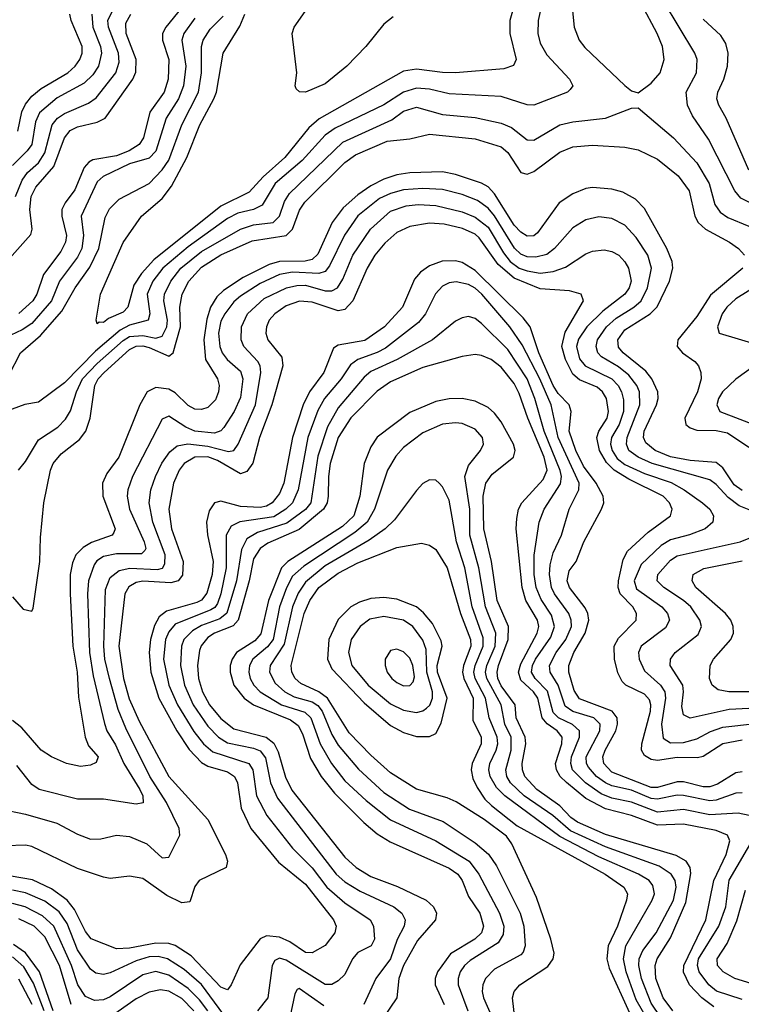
# Model space of a CAD drawing. Header units: inches. Extents: x 990535 to 1117859, y 769386 to 892122.
# Tile 308 of 656: x 1070673 to 1072887, y 771970 to 774993. Entities that reach past the tile are written whole.
import ezdxf

# ---------------------------------------------------------------- set-up
doc = ezdxf.new("R2010")
doc.units = ezdxf.units.IN
doc.header["$MEASUREMENT"] = 0
doc.layers.add('B0777', color=7, linetype='Continuous')

msp = doc.modelspace()

# ---------------------------------------------------------------- linework, layer by layer
at = {"layer": 'B0777', "color": 5}
for points, elevation in [([(1072450, 775213.8), (1072430, 775197.6), (1072410, 775165.4), (1072374.1, 775065.9), (1072368, 775030), (1072373.7, 774970), (1072388.9, 774930), (1072406.9, 774906.9), (1072530, 774791.1), (1072550, 774774.6), (1072570, 774767.7), (1072610, 774797.6), (1072637.6, 774830), (1072649.9, 774870), (1072644.8, 774910), (1072628.6, 774950), (1072580.3, 775040.3), (1072522.2, 775122.2), (1072495.9, 775190), (1072470, 775213.3)], 3160), ([(1071790, 773219.1), (1071750, 773216), (1071715.2, 773204.8), (1071689.2, 773190.8), (1071650, 773151.9), (1071621.3, 773090), (1071617, 773030), (1071630, 773000.1), (1071730, 772895.5), (1071810, 772826.1), (1071850, 772804.8), (1071890, 772792.1), (1071930, 772792.1), (1071950, 772801.9), (1071966.3, 772833.7), (1071984.3, 772910), (1071955.1, 772990), (1071953.9, 773010), (1071968.5, 773070), (1071965.8, 773085.8), (1071939, 773139), (1071912, 773172), (1071890.4, 773190.4), (1071830, 773214.4)], 3520), ([(1071790, 773161.1), (1071747.5, 773152.5), (1071717.5, 773130), (1071689.7, 773090), (1071681.1, 773050), (1071692, 773010), (1071741.8, 772950), (1071810, 772892.8), (1071850, 772873.2), (1071890, 772866.6), (1071910, 772871.3), (1071920.7, 772879.3), (1071930.9, 772889.1), (1071939.8, 772910), (1071939.6, 772930), (1071922.2, 772990), (1071919.4, 773059.4), (1071910, 773087.9), (1071878.7, 773130), (1071850, 773150)], 3540), ([(1071830, 773060.2), (1071810, 773056.4), (1071794.3, 773030), (1071793.6, 773010), (1071800.1, 772990), (1071814.8, 772970), (1071830, 772958.3), (1071850, 772948.4), (1071870, 772948.6), (1071879.7, 772960.3), (1071883.9, 772976.1), (1071879, 773010), (1071870, 773033.2), (1071850, 773052.5)], 3560)]:
    msp.add_lwpolyline(points, close=True, dxfattribs=dict(at, elevation=elevation))
for points, elevation in [([(1072227.8, 775170), (1072176.6, 774990), (1072176.6, 774950), (1072196.1, 774870), (1072188.2, 774851.8), (1072158.3, 774841.7), (1072010.1, 774829.9), (1071970, 774830.3), (1071890, 774840.7), (1071850, 774835.1), (1071591.2, 774688.8), (1071559.4, 774660.6), (1071486.6, 774570), (1071419.4, 774510), (1071376.6, 774463.4), (1071290, 774419.8), (1071084.1, 774255.9), (1071046.6, 774213.4), (1071022.4, 774177.6), (1071004.7, 774110), (1070990, 774094.9), (1070944.7, 774075.3), (1070930, 774063.1), (1070916.3, 774063.7), (1070910, 774059), (1070907.6, 774070), (1070920.9, 774150), (1070990, 774308.9), (1071046.6, 774390), (1071110, 774444), (1071138.6, 774481.4), (1071185, 774570), (1071225.1, 774670), (1071268.3, 774750), (1071276, 774770), (1071296.7, 774890), (1071347.6, 774972.4), (1071363, 775010)], 3120), ([(1072990, 774391.8), (1072885.2, 774445.2), (1072867.4, 774467.4), (1072785.9, 774625.9), (1072737.5, 774697.5), (1072722.1, 774730), (1072717.9, 774770), (1072749.9, 774830), (1072751.5, 774870), (1072743.8, 774890), (1072600.3, 775130)], 3140), ([(1071818.7, 775001.3), (1071790, 774979.2), (1071735.2, 774910), (1071676.4, 774850), (1071610, 774796.1), (1071550, 774769.9), (1071531.3, 774771.3), (1071520.8, 774780.8), (1071517.6, 774790), (1071522.6, 774830), (1071508.8, 774950), (1071515.1, 774970), (1071584.3, 775070)], 3080), ([(1072277.1, 775050), (1072263.8, 774990), (1072262.1, 774950), (1072270, 774920.8), (1072290, 774884.4), (1072360.2, 774810), (1072370.2, 774790), (1072361.8, 774778.2), (1072353.4, 774770), (1072249.9, 774729.9), (1072230, 774731.1), (1072150, 774756.7), (1071990, 774764.6), (1071930, 774779.4), (1071890, 774782.4), (1071850, 774770.3), (1071790, 774731.5), (1071640.4, 774659.6), (1071610, 774638), (1071539.6, 774560.4), (1071456.8, 774490), (1071416.2, 774423.8), (1071389.8, 774410.2), (1071341.6, 774398.4), (1071310, 774381.9), (1071190, 774295.4), (1071112, 774230), (1071081.3, 774190), (1071064.2, 774150), (1071072.4, 774090), (1071067.1, 774070), (1071010, 774054.8), (1070980.4, 774039.6), (1070905.1, 773974.9), (1070810, 773878.5), (1070730, 773818.3), (1070688.7, 773811.3), (1070630, 773789.8)], 3140), ([(1071196.5, 775063.5), (1071121.2, 774970), (1071110.6, 774950), (1071110.5, 774930), (1071129.7, 774870), (1071127.9, 774810), (1071115.5, 774770), (1071071.4, 774708.6), (1071052.3, 774630), (1071038.9, 774610), (1071008.9, 774590), (1070970, 774574.8), (1070897.4, 774562.6), (1070884.5, 774555.5), (1070870, 774538.9), (1070841.9, 774470), (1070811.7, 774430), (1070802.2, 774410), (1070802.2, 774390), (1070815.7, 774330), (1070813, 774310), (1070798.5, 774281.5), (1070745.9, 774210), (1070724.9, 774150), (1070712.4, 774130), (1070670, 774090.6)], 3180), ([(1070640.8, 774259.2), (1070706.7, 774333.3), (1070711.1, 774350), (1070703.5, 774410), (1070707.9, 774450), (1070721.8, 774478.2), (1070777.6, 774542.4), (1070810, 774630.1), (1070827.9, 774652.1), (1070850, 774663.9), (1070910, 774677.7), (1070934.9, 774690), (1071019.3, 774810), (1071028.7, 774831.3), (1071029.5, 774870), (1070999.4, 774950), (1070997.8, 774982.1), (1071013.4, 775010)], 3220), ([(1070893.7, 775010), (1070897.5, 774970), (1070920.5, 774910), (1070923.8, 774890), (1070914.7, 774850), (1070896.5, 774823.5), (1070870, 774797.9), (1070787.1, 774752.9), (1070733.2, 774706.8), (1070721.1, 774678.9), (1070709.9, 774610), (1070695.8, 774590), (1070650, 774545.2)], 3260), ([(1070659.7, 774450), (1070679.7, 774500.3), (1070696.7, 774523.3), (1070730, 774553.1), (1070750, 774583.8), (1070772.5, 774670), (1070788.8, 774690), (1070810, 774705.1), (1070883.4, 774736.6), (1070907.7, 774752.3), (1070967.7, 774830), (1070977.8, 774862.2), (1070975.8, 774890), (1070945.2, 774970), (1070943.4, 774990), (1070958.5, 775021.5)], 3240), ([(1070666.8, 774650), (1070678.7, 774710), (1070690, 774733.3), (1070710, 774758.3), (1070738.4, 774781.6), (1070820.4, 774830), (1070842.8, 774850), (1070856.8, 774870), (1070864, 774890), (1070864.3, 774910), (1070830.3, 774990), (1070826, 775010)], 3280), ([(1071210, 774997.3), (1071176.7, 774950), (1071170.6, 774930), (1071182.7, 774850), (1071175.2, 774790), (1071159.9, 774750), (1071121.9, 774690), (1071090.5, 774589.5), (1071070, 774567.4), (1071009.9, 774550), (1070928.7, 774511.3), (1070910, 774495.2), (1070861, 774390), (1070868.6, 774330), (1070863.4, 774290), (1070850, 774264), (1070794.9, 774190), (1070770.5, 774130), (1070710, 774060.4), (1070679.8, 774040.2), (1070610, 774007.9)], 3160), ([(1070639.4, 773900.6), (1070675.1, 773970), (1070736.7, 774023.3), (1070801.9, 774098.1), (1070843, 774170), (1070887.4, 774232.6), (1070915, 774290), (1070934.5, 774385.5), (1070948, 774412), (1070977.9, 774442.1), (1071070, 774490.1), (1071110, 774531.7), (1071130, 774561.3), (1071170.5, 774670), (1071220.9, 774770), (1071230.9, 774830), (1071230.9, 774910), (1071235.2, 774930), (1071256.7, 774963.3), (1071296.7, 775003.3)], 3140), ([(1072910, 774531.2), (1072840.4, 774690), (1072817.8, 774730), (1072812.3, 774750), (1072815.4, 774770), (1072833, 774810), (1072844.1, 774850), (1072846.3, 774890), (1072839.7, 774919.7), (1072824.4, 774944.4), (1072770, 774993.9)], 3120), ([(1070668.6, 773610), (1070690, 773636.4), (1070730, 773702.7), (1070790, 773742.2), (1070813.6, 773766.4), (1070828.4, 773791.6), (1070846.8, 773850), (1070864.9, 773890), (1070910, 773937.7), (1070990, 774008.1), (1071010, 774019.9), (1071050, 774023.7), (1071090, 774015.4), (1071110, 774020.9), (1071124, 774050), (1071126.1, 774070), (1071115.3, 774130), (1071117.3, 774150), (1071136.6, 774190), (1071167.3, 774230), (1071230, 774280.7), (1071350, 774350), (1071390, 774363.2), (1071450, 774370.6), (1071470.1, 774390), (1071485.3, 774434.6), (1071500.7, 774459.3), (1071663.8, 774616.2), (1071814.7, 774685.3), (1071850, 774711.7), (1071890, 774724), (1071970, 774701.7), (1072070, 774692.5), (1072150, 774675.5), (1072181.4, 774661.4), (1072230, 774623.4), (1072250, 774622.9), (1072330, 774669.5), (1072370, 774679.1), (1072470.4, 774690), (1072550, 774721.1), (1072570, 774722.4), (1072679.2, 774630), (1072750, 774553.3), (1072788.5, 774490), (1072805.7, 774425.7), (1072821.7, 774401.7), (1072845.6, 774385.6), (1072910, 774358.8)], 3160), ([(1070650, 773220.9), (1070683.4, 773183.4), (1070710, 773177.4), (1070714, 773185.9), (1070734.7, 773330), (1070736.4, 773403.6), (1070746.6, 773510), (1070766.7, 773610), (1070775.4, 773630), (1070800.2, 773659.8), (1070855.8, 773704.2), (1070875.4, 773730), (1070889.2, 773770), (1070903.1, 773870), (1070913.1, 773890), (1070931.5, 773910), (1071010, 773980.8), (1071030, 773991), (1071050, 773992), (1071070, 773986.9), (1071130, 773959.4), (1071143.3, 773970), (1071165.6, 774050), (1071164.4, 774110), (1071171.4, 774150), (1071191.4, 774190), (1071230, 774233.1), (1071290, 774270.4), (1071386, 774314), (1071490, 774330.6), (1071510, 774350), (1071531.6, 774408.4), (1071547.3, 774432.7), (1071670, 774554), (1071702.6, 774577.5), (1071800.4, 774619.6), (1071870, 774626.5), (1071930, 774641.5), (1072070, 774626.7), (1072150, 774602.3), (1072170, 774584.5), (1072210, 774523.8), (1072230, 774518.2), (1072250, 774526.7), (1072330, 774586.2), (1072370, 774601.9), (1072430, 774607.9), (1072530, 774601.7), (1072570, 774593), (1072630, 774564.8), (1072693.3, 774513.3), (1072727, 774467), (1072744.1, 774390), (1072754.3, 774370), (1072777.1, 774350), (1072850.6, 774310), (1072878, 774290), (1072897, 774270)], 3180), ([(1072890, 773547.7), (1072865.1, 773565.1), (1072830, 773616.8), (1072810, 773633.1), (1072730, 773639.7), (1072670, 773650.6), (1072622.7, 773670), (1072594.2, 773694.2), (1072586.7, 773710), (1072588.6, 773730), (1072627, 773810), (1072631.9, 773830), (1072630.7, 773850), (1072611.9, 773890), (1072593.9, 773913.9), (1072524.2, 773970), (1072510, 773987.4), (1072507.6, 774010), (1072530, 774040.7), (1072607.1, 774090), (1072629.2, 774110.8), (1072667, 774190), (1072676.5, 774230), (1072674.7, 774250), (1072658.9, 774290), (1072590, 774413.2), (1072562, 774442), (1072523.7, 774463.7), (1072490, 774472.4), (1072430, 774477.4), (1072410, 774474.1), (1072370, 774457.6), (1072327.9, 774430), (1072261.6, 774338.4), (1072250, 774329), (1072230, 774328.4), (1072210, 774340.1), (1072190, 774362.2), (1072130, 774458.5), (1072110, 774479.1), (1072090, 774490.9), (1072010, 774517.9), (1071970, 774525.2), (1071870, 774522.3), (1071830, 774516.7), (1071790, 774503.3), (1071750, 774482.8), (1071710, 774454.8), (1071665, 774415), (1071631.9, 774370), (1071587, 774273), (1071570, 774256.7), (1071548.5, 774251.5), (1071470, 774250.1), (1071438.3, 774241.7), (1071358.7, 774201.3), (1071298.2, 774161.8), (1071278, 774142), (1071258.4, 774110), (1071247, 774073), (1071237.7, 774010), (1071242.7, 773950), (1071279.7, 773890), (1071284.6, 773870), (1071283.1, 773850), (1071273.7, 773826.3), (1071250, 773802.3), (1071230, 773795.8), (1071210, 773797.2), (1071190, 773808.2), (1071150, 773846.8), (1071130, 773858.4), (1071090, 773863.9), (1071064.2, 773850), (1071040.9, 773810), (1070977.1, 773650), (1070940.4, 773599.6), (1070927.1, 773570), (1070927.3, 773530), (1070965.8, 773430), (1070961.8, 773418.2), (1070955.9, 773410), (1070892.4, 773387.6), (1070867.2, 773372.8), (1070845.3, 773350), (1070834.5, 773325.5), (1070827.9, 773290), (1070827.7, 773230), (1070835.2, 773070), (1070848.7, 772990), (1070853.1, 772913.1), (1070873.5, 772790), (1070884.2, 772764.2), (1070913, 772730), (1070907.6, 772712.4), (1070890, 772704.2), (1070859.4, 772700.6), (1070816, 772710), (1070769.8, 772730), (1070738, 772750), (1070679.4, 772819.4), (1070650, 772841.1)], 3220), ([(1072956.9, 773470), (1072880.5, 773500.5), (1072846.4, 773526.4), (1072810, 773566.2), (1072790, 773579.8), (1072613.2, 773630), (1072570.4, 773650), (1072542.2, 773670), (1072534.3, 773690), (1072536.9, 773710), (1072575.9, 773810), (1072574.6, 773850), (1072566.2, 773870), (1072541.9, 773901.9), (1072510, 773927), (1072457.8, 773957.8), (1072446.6, 773970), (1072441.4, 773990), (1072445.7, 774010), (1072473.2, 774050), (1072503.4, 774076.6), (1072557.5, 774110), (1072580.1, 774130), (1072599.4, 774170), (1072610.9, 774230), (1072600.1, 774270), (1072564.1, 774324.1), (1072530, 774361.8), (1072490, 774382.3), (1072450, 774387), (1072410, 774378.8), (1072370, 774353.5), (1072313.8, 774290), (1072290, 774271.7), (1072256.7, 774263.3), (1072230, 774264.7), (1072210, 774272.8), (1072190.9, 774290.9), (1072130, 774390.6), (1072110, 774414.6), (1072077.4, 774437.4), (1072030, 774455.7), (1071970, 774471), (1071910, 774474.7), (1071849.9, 774469.9), (1071810, 774459.5), (1071776.4, 774443.7), (1071709.7, 774390.3), (1071669, 774331), (1071623, 774237), (1071610, 774220.1), (1071590, 774213.4), (1071510, 774217.7), (1071470, 774210.4), (1071410, 774182.8), (1071350, 774143.9), (1071330, 774126.1), (1071302.4, 774090), (1071290, 774067.4), (1071282.5, 774030), (1071286.8, 773990), (1071293.6, 773970), (1071309.3, 773950), (1071350, 773913.7), (1071357.4, 773890), (1071350, 773832.8), (1071330.9, 773790), (1071299.3, 773740.7), (1071289.5, 773730.5), (1071270, 773723), (1071209.9, 773730), (1071182.2, 773742.2), (1071130, 773775.2), (1071110, 773766), (1071018.6, 773590), (1071004.2, 773550), (1071002.6, 773530), (1071009.7, 773490), (1071054.2, 773390), (1071059.4, 773370), (1071056.9, 773363.2), (1071046.7, 773353.3), (1070970, 773353), (1070930, 773344.8), (1070908.8, 773331.2), (1070900.6, 773319.4), (1070883.5, 773270), (1070880.2, 773230), (1070886.4, 773050), (1070898.3, 772978.3), (1070932.4, 772832.4), (1070939.9, 772810), (1070967, 772767), (1070991.7, 772710), (1071041.2, 772630), (1071050.8, 772610), (1071051, 772589), (1071030, 772584.5), (1070930, 772599.7), (1070850, 772600.5), (1070732, 772630), (1070710, 772644.8), (1070663.7, 772703.7)], 3240), ([(1070610.6, 772570.6), (1070690, 772553.8), (1070786.3, 772526.3), (1070850, 772492.2), (1070890, 772477.8), (1070922, 772478), (1070970.1, 772489.9), (1071010, 772486), (1071062.9, 772462.9), (1071110, 772419.9), (1071130, 772421.8), (1071164.3, 772490), (1071161.9, 772510), (1071122.9, 772590), (1071072, 772670), (1070998, 772818), (1070975, 772875), (1070947.7, 772970), (1070934.3, 773030), (1070930.5, 773070), (1070936.2, 773243.8), (1070950, 773280.4), (1070978.2, 773301.8), (1071010.9, 773309.1), (1071095.2, 773304.8), (1071110.8, 773309.2), (1071117.9, 773322.1), (1071118.9, 773350), (1071081.1, 773450), (1071070.1, 773510), (1071075.2, 773550), (1071089.4, 773590), (1071109, 773631), (1071133.3, 773666.7), (1071155.4, 773684.6), (1071188.9, 773691.1), (1071250, 773683.5), (1071312.9, 773667.1), (1071330, 773670), (1071342.8, 773690), (1071395.8, 773810), (1071412.8, 773910), (1071410.4, 773930), (1071403.3, 773943.3), (1071360.3, 773990), (1071352, 774010), (1071352.7, 774050), (1071371.7, 774090), (1071422.9, 774137.1), (1071491, 774170), (1071523, 774177), (1071550, 774177.3), (1071610, 774160.8), (1071630, 774159.9), (1071647.4, 774170), (1071664.3, 774195.7), (1071695.2, 774270), (1071748.9, 774350), (1071810, 774404.7), (1071858.6, 774421.4), (1071895, 774425), (1071950, 774421.8), (1072030, 774402.5), (1072070, 774386.6), (1072110, 774355.7), (1072156.7, 774276.7), (1072177.5, 774250), (1072205, 774230), (1072230, 774221.4), (1072270, 774215), (1072310, 774219.5), (1072347.1, 774232.9), (1072410, 774274.2), (1072430, 774282.3), (1072466.1, 774286.1), (1072490, 774281.4), (1072511.2, 774270), (1072530, 774249.8), (1072540.8, 774230), (1072548.5, 774190), (1072543.3, 774170), (1072529.9, 774150), (1072462.4, 774097.6), (1072412.8, 774050), (1072387.7, 774012.3), (1072381.4, 773990), (1072390, 773951.8), (1072407.3, 773930), (1072489.5, 773890), (1072508.7, 773870), (1072519.7, 773850), (1072525.8, 773825.8), (1072525.1, 773790), (1072511.9, 773750), (1072488.5, 773710), (1072485.8, 773690), (1072491.1, 773670), (1072506.2, 773646.2), (1072530, 773627.2), (1072590, 773599.7), (1072671.8, 773571.8), (1072711.5, 773550), (1072768, 773510), (1072789.9, 773490), (1072802, 773470), (1072799.8, 773450), (1072776.5, 773430), (1072728.4, 773411.6), (1072670, 773396.3), (1072641.2, 773378.8), (1072579.8, 773320.2), (1072558.5, 773270), (1072565.7, 773245.7), (1072643.5, 773190), (1072660.6, 773170), (1072666.2, 773150), (1072654, 773126), (1072579.4, 773070), (1072571.6, 773050), (1072573, 773030), (1072590, 772994.1), (1072638.8, 772950), (1072652.5, 772930), (1072654.8, 772910), (1072642.5, 772830), (1072647.4, 772787.4), (1072670, 772773), (1072710, 772774.2), (1072750, 772785.3), (1072792.2, 772807.8), (1072830, 772821.6), (1072930, 772832.3)], 3260), ([(1072890, 772781.1), (1072830, 772770), (1072770, 772730.9), (1072752.7, 772727.3), (1072690, 772727.9), (1072630, 772718.7), (1072610, 772721.8), (1072590, 772733.9), (1072580.3, 772750), (1072581.8, 772770), (1072607.8, 772870), (1072609.7, 772890), (1072605.4, 772905.4), (1072590, 772922.4), (1072532.8, 772950), (1072521.5, 772961.5), (1072507.6, 772987.6), (1072497.6, 773030), (1072497.1, 773070), (1072510, 773093.8), (1072563.9, 773150), (1072565.6, 773170), (1072554.2, 773190), (1072515.3, 773230), (1072508.7, 773250), (1072509.6, 773270), (1072524.3, 773335.7), (1072538.2, 773361.8), (1072600.7, 773419.3), (1072669.9, 773470), (1072675, 773490), (1072667, 773510), (1072647.3, 773530), (1072542.2, 773582.2), (1072496.9, 773610), (1072473.7, 773633.7), (1072451.7, 773670), (1072443.6, 773710), (1072450, 773730), (1072474.8, 773770), (1072479.2, 773790), (1072473, 773830), (1072461.4, 773850), (1072445, 773865), (1072390, 773887.6), (1072370, 773904.6), (1072347.3, 773950), (1072335.9, 773990), (1072346, 774034), (1072402.6, 774130), (1072395.8, 774150), (1072360, 774160), (1072270, 774166.7), (1072190, 774198.8), (1072141.2, 774241.2), (1072083, 774323), (1072070, 774333.8), (1072031.5, 774351.5), (1071975.1, 774364.9), (1071930, 774368.3), (1071870, 774358.3), (1071830, 774339.3), (1071792.9, 774307.1), (1071762.6, 774270), (1071739.3, 774230), (1071694.8, 774130), (1071670, 774103.3), (1071650, 774098.7), (1071570, 774125.9), (1071531.4, 774128.6), (1071490, 774114.1), (1071455, 774090), (1071438.6, 774070), (1071430.1, 774050), (1071428, 774030), (1071434.2, 774010), (1071477.1, 773957.1), (1071480.4, 773930), (1071446.7, 773810), (1071408.7, 773710), (1071388.3, 773631.7), (1071370, 773605.4), (1071350, 773599.1), (1071279.7, 773639.7), (1071250, 773651.3), (1071209.7, 773650.3), (1071176.9, 773630), (1071161.7, 773610), (1071144.5, 773570), (1071130.6, 773490), (1071138.1, 773430), (1071174, 773330), (1071172.5, 773287.5), (1071158.8, 773270), (1071136.2, 773263.8), (1071050.9, 773269.1), (1071030, 773265.5), (1071007.8, 773252.2), (1070995, 773230), (1070977, 773070), (1070991.5, 772970), (1071008.2, 772908.2), (1071039.4, 772839.4), (1071130, 772670.1), (1071250, 772537.9), (1071303.6, 772430), (1071310.1, 772409.9), (1071306, 772390), (1071223.1, 772350), (1071210, 772331.6), (1071195.1, 772284.9), (1071170, 772282.4), (1071124.1, 772304.1), (1071050, 772356.1), (1071010, 772363.4), (1070950, 772356.7), (1070930, 772360.5), (1070850, 772387), (1070710, 772455), (1070690, 772458.8), (1070630, 772457.2)], 3280), ([(1072890, 772684.3), (1072870, 772681.2), (1072813.4, 772646.6), (1072790, 772638.4), (1072770, 772638.2), (1072710, 772653.1), (1072690, 772653.5), (1072630, 772635.9), (1072610, 772636.4), (1072490, 772682.6), (1072465.1, 772710), (1072462.3, 772730), (1072468.9, 772750), (1072502.3, 772810), (1072507.3, 772830), (1072505.7, 772850), (1072490.3, 772870.3), (1072390, 772908.3), (1072373.7, 772933.7), (1072357.8, 772990), (1072357.2, 773010), (1072373.3, 773050), (1072407.6, 773110), (1072419.4, 773150), (1072416.4, 773170), (1072407.4, 773187.4), (1072359.3, 773250), (1072352.7, 773270), (1072359.1, 773300.9), (1072379.7, 773330), (1072403.5, 773390), (1072457.6, 773490), (1072465, 773510), (1072462.9, 773530), (1072441.7, 773570), (1072402.4, 773622.4), (1072378.8, 773670), (1072359, 773730), (1072364.7, 773790), (1072359, 773810), (1072324.9, 773844.9), (1072310, 773869.9), (1072265.9, 773970), (1072238.5, 774050), (1072217.3, 774077.3), (1072070, 774222.3), (1072030, 774247.7), (1072010, 774252.5), (1071968.7, 774251.3), (1071930, 774237.3), (1071902.7, 774217.3), (1071883.8, 774196.2), (1071847.6, 774110), (1071791.8, 774050), (1071731.6, 774008.4), (1071650, 773994.1), (1071635.4, 773984.6), (1071605.8, 773910), (1071561.7, 773850), (1071542.5, 773810), (1071509.3, 773710.7), (1071483.5, 773570), (1071470, 773538.5), (1071447.1, 773510), (1071430, 773499.1), (1071410, 773494.9), (1071350, 773498.5), (1071290, 773514.5), (1071270, 773509.9), (1071254.4, 773485.6), (1071245.5, 773450), (1071248.4, 773411.6), (1071266, 773330), (1071262.7, 773290), (1071247.2, 773232.9), (1071230, 773210.8), (1071216, 773204), (1071122.6, 773177.4), (1071100.7, 773159.3), (1071086.5, 773133.5), (1071074.2, 773090), (1071069.6, 773050.4), (1071074.5, 772990), (1071099.9, 772910), (1071154.7, 772810), (1071192.4, 772752.4), (1071230, 772712.2), (1071250, 772701), (1071310, 772683.7), (1071332, 772670), (1071340.6, 772650), (1071352.4, 772572.4), (1071381.4, 772510), (1071466.4, 772406.4), (1071550, 772339.2), (1071635.1, 772230), (1071644.2, 772210), (1071640.1, 772190), (1071610, 772150.7), (1071570, 772128.7), (1071550, 772129.9), (1071501.7, 772161.7), (1071470, 772176.4), (1071430, 772180.3), (1071410, 772171.1), (1071348.9, 772091.1), (1071321.9, 772030), (1071310, 772015), (1071290, 772023.2), (1071199.2, 772119.2), (1071150, 772151.1), (1071130, 772157), (1071090, 772158.2), (1071010, 772142.7), (1070970, 772140.6), (1070891.4, 772171.4), (1070874.4, 772194.4), (1070841.1, 772261.1), (1070818.1, 772290), (1070770, 772325.3), (1070712, 772352), (1070610, 772370)], 3320), ([(1072891.2, 774230), (1072792.8, 774147.2), (1072750, 774081.7), (1072692.1, 774010), (1072690.5, 773990), (1072706, 773970), (1072743.9, 773943.9), (1072755.8, 773930), (1072762.9, 773910), (1072763.4, 773890), (1072752.5, 773850), (1072713.7, 773770), (1072716.9, 773750), (1072730, 773739.5), (1072750, 773732.5), (1072810, 773731.4), (1072844.6, 773724.6), (1072910, 773680.3)], 3180), ([(1073021.3, 774230), (1072870, 774135.8), (1072842.4, 774110), (1072828.4, 774090), (1072813.9, 774050), (1072818.9, 774030), (1072936, 773996)], 3160), ([(1072890, 772619.3), (1072870, 772618.1), (1072810, 772597.2), (1072790, 772594.7), (1072710, 772611.8), (1072690, 772612.2), (1072630, 772599.8), (1072610, 772602.5), (1072550, 772628.2), (1072490, 772641.3), (1072470, 772650), (1072442.8, 772670), (1072418.4, 772698.4), (1072412.1, 772710), (1072410.9, 772730), (1072452.9, 772810), (1072453.9, 772830), (1072434.1, 772850), (1072370, 772868.8), (1072345.9, 772885.9), (1072325.2, 772950), (1072300.4, 772990), (1072298.2, 773010), (1072319, 773050), (1072348.9, 773090), (1072365.5, 773130), (1072364.9, 773150), (1072357.2, 773170), (1072313.7, 773230), (1072304.5, 773250), (1072298.2, 773290), (1072300.4, 773319.6), (1072310, 773356.5), (1072335, 773410), (1072358.4, 773490), (1072388.6, 773550), (1072389.4, 773570), (1072325.3, 773710), (1072303.8, 773810), (1072268.5, 773890), (1072214.2, 773994.2), (1072176.6, 774050), (1072090.8, 774150), (1072070, 774168.2), (1072050, 774179.9), (1072011.8, 774188.2), (1071990, 774184.9), (1071970, 774174.4), (1071949, 774151), (1071918, 774090), (1071896.5, 774063.5), (1071795.1, 773984.9), (1071769.3, 773970.7), (1071710, 773950), (1071687.2, 773932.8), (1071658.9, 773890), (1071607.9, 773830), (1071587, 773793), (1071557, 773710), (1071527.2, 773550), (1071509.9, 773510.1), (1071489.7, 773490), (1071452.9, 773467.1), (1071348.4, 773451.6), (1071321.9, 773438.1), (1071306.6, 773410), (1071305.9, 773310), (1071289.9, 773230.1), (1071279.6, 773200.4), (1071271.6, 773188.4), (1071258.9, 773181.1), (1071150, 773136.8), (1071130, 773114.1), (1071120.4, 773090), (1071114.1, 773030), (1071130.3, 772950), (1071156.6, 772890), (1071207.4, 772807.4), (1071236.9, 772770), (1071265.7, 772745.7), (1071375.3, 772710), (1071388.3, 772690), (1071399.2, 772610), (1071430.8, 772550), (1071509.7, 772450), (1071570, 772389.7), (1071615.1, 772330), (1071670, 772282), (1071747.6, 772230), (1071758.2, 772210), (1071761.8, 772170), (1071751.5, 772150), (1071710, 772129.9), (1071693.4, 772110), (1071670, 772062), (1071650, 772042.3), (1071630, 772031.7), (1071610, 772031.3), (1071490, 772106.4), (1071470, 772112.4), (1071455.6, 772104.4), (1071447.1, 772090), (1071434.2, 771990), (1071402.1, 771950)], 3340), ([(1072910.6, 772550), (1072877.6, 772557.6), (1072790, 772552.1), (1072710, 772568.4), (1072630, 772559.7), (1072550, 772590.5), (1072490, 772603.6), (1072456.8, 772616.8), (1072408.5, 772650), (1072369.4, 772690), (1072363.8, 772710), (1072365.9, 772730), (1072390.5, 772790), (1072390.3, 772810), (1072369, 772829), (1072325.9, 772850), (1072310, 772865.9), (1072291.9, 772931.9), (1072253.9, 772970), (1072243.2, 772990), (1072246.1, 773010), (1072255.8, 773030), (1072302.5, 773097.5), (1072314, 773130), (1072304.4, 773164.4), (1072272.6, 773212.6), (1072257.2, 773250), (1072251.1, 773290), (1072251.4, 773348.6), (1072266.4, 773450), (1072281.8, 773490), (1072331.8, 773568.2), (1072334.8, 773590), (1072331.3, 773608.7), (1072282.4, 773730), (1072253.3, 773830), (1072230.2, 773890), (1072170, 773980.8), (1072090, 774060.4), (1072070, 774075), (1072050, 774081.3), (1072030, 774078), (1072010, 774066.9), (1071939.4, 774010), (1071830.8, 773949.2), (1071750, 773912.8), (1071730, 773895.8), (1071650, 773800.8), (1071616.8, 773743.2), (1071587.6, 773652.4), (1071565.8, 773510), (1071550, 773489), (1071492.8, 773447.2), (1071401.8, 773418.2), (1071370, 773399.5), (1071353.7, 773366.3), (1071338.3, 773270), (1071308.7, 773171.3), (1071286.3, 773153.7), (1071230, 773132.9), (1071202.8, 773117.2), (1071176.7, 773090), (1071169.2, 773070), (1071166.5, 773010), (1071177.8, 772950), (1071204.9, 772890), (1071250, 772824.3), (1071282.8, 772790), (1071310, 772772.9), (1071390, 772756.3), (1071410, 772748.2), (1071427.2, 772727.2), (1071442.3, 772650), (1071463.4, 772603.4), (1071643.4, 772370), (1071670, 772346.5), (1071717.7, 772317.7), (1071820.7, 772270), (1071845.5, 772250), (1071855.6, 772230), (1071852.2, 772210), (1071830.9, 772169.1), (1071810.5, 772110), (1071765.5, 772050), (1071728.7, 771970)], 3360), ([(1072803.1, 771963.1), (1072765.4, 771990), (1072728.3, 772030), (1072709.6, 772069.6), (1072710.2, 772090), (1072778.4, 772230), (1072802.9, 772350), (1072840.6, 772430), (1072852, 772472), (1072844.3, 772490), (1072810, 772503.5), (1072710, 772523.6), (1072630, 772520.3), (1072550, 772550.2), (1072470, 772570.6), (1072410, 772602.3), (1072350, 772651), (1072331.3, 772670), (1072319.8, 772690), (1072316.9, 772710), (1072336.2, 772770), (1072337, 772790), (1072321.8, 772810), (1072291.4, 772831.4), (1072275.5, 772850), (1072262.8, 772910), (1072248.8, 772930), (1072210, 772965.3), (1072202.9, 772990), (1072210, 773015.4), (1072260.3, 773110), (1072265.3, 773130), (1072262, 773150), (1072226, 773210), (1072214, 773250), (1072195.9, 773430), (1072198, 773462), (1072203.7, 773490), (1072213.2, 773510), (1072279.2, 773580.8), (1072290.8, 773610), (1072281.5, 773650), (1072231.7, 773770), (1072205.7, 773845.7), (1072190, 773876.1), (1072150, 773926.5), (1072119.5, 773950), (1072090, 773962.3), (1072070, 773964.7), (1072030, 773959.1), (1071910, 773924.9), (1071810, 773880.8), (1071770, 773852.4), (1071689, 773771), (1071649.4, 773710.6), (1071625.5, 773630), (1071619.8, 773590), (1071619.6, 773530), (1071615.8, 773510), (1071604.6, 773490), (1071530, 773427.5), (1071434, 773386), (1071410, 773369.6), (1071390, 773337.5), (1071376.3, 773270), (1071343, 773150), (1071327.4, 773132.6), (1071270.6, 773110), (1071250, 773096.1), (1071229.1, 773070.9), (1071223.9, 773056.1), (1071218.4, 773010), (1071221.7, 772970), (1071234, 772930), (1071255.1, 772890), (1071290, 772847.8), (1071330, 772816), (1071428.8, 772790), (1071452, 772772), (1071465.7, 772745.7), (1071487.9, 772667.9), (1071508.1, 772628.1), (1071670, 772422.3), (1071705.2, 772390), (1071750, 772362.4), (1071831.7, 772331.7), (1071919.8, 772290), (1071942.4, 772270), (1071951.3, 772250), (1071948.4, 772230), (1071893.3, 772166.7), (1071850.6, 772090), (1071836.2, 772050), (1071830.1, 771990), (1071788.9, 771930)], 3380), ([(1072954.5, 773950), (1072870, 773889.7), (1072828.8, 773850), (1072817.1, 773830), (1072812.2, 773810), (1072821.5, 773790), (1072957.5, 773737.5)], 3160), ([(1072677.2, 771950), (1072647.1, 771990), (1072624.9, 772050), (1072623, 772090), (1072629.1, 772110), (1072670, 772174.9), (1072717.2, 772282.8), (1072732.3, 772372.3), (1072730.4, 772390.4), (1072718, 772410), (1072687.1, 772427.1), (1072470, 772491.4), (1072384.6, 772530), (1072364.1, 772544.1), (1072330, 772579.7), (1072259.8, 772630), (1072223.1, 772670), (1072215.6, 772690), (1072214.6, 772710), (1072225.3, 772770), (1072224.1, 772790), (1072195.6, 772850), (1072193.2, 772890), (1072150, 772948.4), (1072140.3, 772970), (1072137.7, 772990), (1072141.8, 773010), (1072171.6, 773090), (1072172.8, 773130), (1072137.4, 773210), (1072120.8, 773330), (1072096.6, 773430), (1072094.8, 773530), (1072102.9, 773570), (1072122.2, 773597.8), (1072187.6, 773650), (1072192.8, 773670), (1072188.1, 773690), (1072150, 773758.5), (1072130, 773785), (1072110, 773802.2), (1072070, 773822), (1072030.2, 773830.2), (1071990, 773829), (1071950, 773820.7), (1071870, 773787), (1071770, 773710.8), (1071750, 773681.3), (1071730, 773630.9), (1071716.7, 773530), (1071697.8, 773470), (1071662.8, 773437.2), (1071495.3, 773330), (1071475.5, 773310), (1071436, 773210), (1071412.2, 773107.8), (1071394.3, 773085.7), (1071337.8, 773050), (1071324.1, 773030), (1071318.8, 773010), (1071318.1, 772990), (1071330.1, 772950), (1071361.7, 772910), (1071390, 772890), (1071503.2, 772843.2), (1071526.7, 772826.7), (1071540.6, 772800.6), (1071565.3, 772725.3), (1071597.9, 772670), (1071638.3, 772618.3), (1071728.2, 772528.2), (1071770, 772493.3), (1071809.1, 772469.1), (1071990, 772388.4), (1072017.4, 772370), (1072030.4, 772350.4), (1072050, 772301), (1072084.5, 772250), (1072096.3, 772210), (1072089.4, 772190), (1072069.5, 772170.5), (1071994.4, 772125.6), (1071954.5, 772070), (1071947.8, 772050), (1071947.9, 772030), (1071974.9, 771970)], 3420), ([(1072639.6, 771930), (1072610, 771973.5), (1072580.5, 772050), (1072572.6, 772090), (1072573.6, 772110), (1072584.3, 772135.7), (1072626.1, 772190), (1072679, 772290), (1072686.7, 772330), (1072683.5, 772350), (1072671.8, 772370), (1072634.5, 772394.5), (1072470, 772454), (1072362.7, 772502.7), (1072309, 772550), (1072220.7, 772610), (1072178.5, 772650), (1072167.5, 772670), (1072164.3, 772690), (1072181, 772750), (1072180.4, 772790), (1072161.7, 772830), (1072150, 772890), (1072106.2, 772970), (1072102.1, 772990), (1072106.2, 773010), (1072131.7, 773070), (1072133.5, 773110), (1072102.2, 773190), (1072081.7, 773310), (1072054, 773410), (1072053.5, 773490), (1072038.7, 773590), (1072050, 773624.6), (1072086.4, 773670), (1072096.1, 773690), (1072092.5, 773710), (1072070, 773735.7), (1072030, 773753.3), (1072010, 773755.5), (1071970, 773750.8), (1071910, 773724.9), (1071850, 773679.9), (1071827, 773653), (1071801, 773610), (1071761.4, 773490), (1071738.6, 773450), (1071701.3, 773418.7), (1071544.3, 773315.7), (1071510, 773284.4), (1071490.8, 773249.2), (1071469.4, 773190.6), (1071450.2, 773090), (1071432.6, 773067.4), (1071388.3, 773030), (1071377.7, 773010), (1071375.5, 772990), (1071380.2, 772970), (1071391.4, 772950), (1071410.8, 772930), (1071476.2, 772890), (1071547.3, 772867.3), (1071566.3, 772850), (1071595, 772770), (1071629.5, 772710), (1071670, 772656.7), (1071736.1, 772596.1), (1071810, 772536.8), (1071950, 772471.8), (1072051.7, 772410), (1072081.4, 772370), (1072144.9, 772250), (1072157.8, 772210), (1072155.7, 772184.3), (1072140.9, 772159.1), (1072055.2, 772104.8), (1072037.9, 772090), (1072024.2, 772070), (1072017.6, 772050), (1072017.6, 772030), (1072047.7, 771950)], 3440), ([(1072618.8, 771890), (1072564.3, 771984.3), (1072533.3, 772070), (1072525.5, 772110), (1072533, 772150), (1072613.2, 772290), (1072620.8, 772310), (1072615.2, 772335.2), (1072604.1, 772350), (1072571.1, 772370), (1072450, 772422.7), (1072330, 772485.3), (1072161.3, 772610), (1072135.9, 772635.9), (1072115.8, 772670), (1072111.7, 772690), (1072115, 772710), (1072134.8, 772750), (1072140, 772770), (1072138.1, 772790), (1072112.9, 772850), (1072102.1, 772910), (1072070.7, 772970), (1072066.5, 772990), (1072070, 773010), (1072095, 773070), (1072094.9, 773094.9), (1072060.7, 773190), (1072038.6, 773310), (1072013, 773390), (1071990, 773518), (1071970, 773559.1), (1071959.7, 773570), (1071950, 773579.7), (1071930, 773580.4), (1071910, 773568.5), (1071890, 773547.2), (1071822.5, 773457.5), (1071794.4, 773430), (1071744.6, 773395.4), (1071610, 773315.9), (1071550, 773266.4), (1071527.1, 773232.9), (1071509.4, 773190), (1071484, 773075.9), (1071441.5, 773010), (1071438.9, 772990), (1071456.6, 772956.6), (1071486.5, 772930), (1071514.6, 772914.6), (1071570, 772898.8), (1071587.8, 772887.8), (1071600.6, 772870), (1071630, 772798.1), (1071650, 772765.5), (1071712.5, 772692.5), (1071790, 772620.3), (1071869.2, 772569.2), (1071971.7, 772531.7), (1072070, 772466.4), (1072111.1, 772431.1), (1072135.2, 772395.2), (1072208.4, 772250), (1072219.6, 772210), (1072223.4, 772150), (1072217.1, 772130), (1072210, 772122.3), (1072130, 772078.8), (1072101.5, 772050), (1072093.4, 772030), (1072091.7, 772010), (1072096, 771990), (1072122, 771930)], 3460), ([(1072990, 772882.8), (1072850, 772875.1), (1072730, 772848.6), (1072710, 772859.3), (1072704.2, 772884.2), (1072709.6, 772930), (1072707, 772950), (1072668.8, 773010), (1072669.3, 773030), (1072684.3, 773050), (1072754.5, 773105.5), (1072765, 773130), (1072759.7, 773150), (1072731.8, 773190), (1072709.5, 773210), (1072649.4, 773250), (1072629, 773270), (1072630.9, 773290), (1072670, 773334), (1072690, 773346.9), (1072883.5, 773390), (1072981.6, 773430)], 3240), ([(1072193.9, 771910), (1072184.5, 771990), (1072189.5, 772010), (1072207, 772030), (1072293.7, 772086.3), (1072309.5, 772110), (1072312.7, 772127.3), (1072302.5, 772170), (1072258, 772298), (1072182.9, 772462.9), (1072166.6, 772486.6), (1072097.8, 772537.8), (1072011.9, 772591.9), (1071984.4, 772604.4), (1071890, 772630.5), (1071810, 772680.5), (1071750, 772735.1), (1071684, 772804), (1071617.3, 772910), (1071590, 772929.1), (1071535, 772955), (1071517.9, 772970), (1071507.4, 772990), (1071505.8, 773010), (1071545.5, 773170), (1071562.4, 773210), (1071590.1, 773250), (1071650, 773293.5), (1071710, 773325.9), (1071830, 773372.7), (1071905.9, 773385.9), (1071930, 773380.2), (1071950, 773366.3), (1071984.6, 773310), (1072025.4, 773170), (1072055.9, 773090), (1072056.5, 773070), (1072034.2, 773010), (1072031.2, 772990), (1072035.1, 772970), (1072064.1, 772910), (1072062.7, 772842.7), (1072088.8, 772790), (1072088.8, 772770), (1072060.7, 772710), (1072058.2, 772690), (1072063.3, 772663.3), (1072075.9, 772635.9), (1072100.3, 772600.3), (1072120.4, 772580.4), (1072198.7, 772518.7), (1072469.6, 772369.6), (1072526.9, 772330), (1072537.4, 772310), (1072534.7, 772290), (1072506.9, 772210), (1072478.8, 772150), (1072474.2, 772110), (1072481.5, 772081.5), (1072544, 771944)], 3480), ([(1073051.3, 772930), (1072849.1, 772929.1), (1072816.1, 772936.1), (1072797.3, 772950), (1072789.2, 772970), (1072791.7, 773010), (1072801.5, 773030), (1072854.9, 773090), (1072862.5, 773110), (1072862.2, 773130), (1072854.8, 773150), (1072838.2, 773170), (1072747.6, 773250), (1072736, 773270), (1072739.2, 773290), (1072772.2, 773307.8), (1072890, 773331.3)], 3220), ([(1072890, 771984.8), (1072810.8, 772010.8), (1072787.4, 772030), (1072757.2, 772070), (1072752.3, 772090), (1072755.2, 772110), (1072817.5, 772210), (1072839.8, 772270), (1072850, 772351.6), (1072930.2, 772490)], 3360), ([(1071310, 771923.2), (1071230, 772031), (1071177.3, 772077.3), (1071126.6, 772110), (1071097.2, 772117.1), (1071070, 772116.2), (1071030, 772104.2), (1070950, 772066.7), (1070930, 772062), (1070906.1, 772066.1), (1070890, 772078.1), (1070850, 772137.6), (1070818.3, 772218.3), (1070794, 772254), (1070750, 772286.6), (1070690, 772312.6), (1070650, 772320.4)], 3340), ([(1072930, 772030.6), (1072866.8, 772050), (1072831, 772070), (1072814.1, 772090), (1072812.6, 772110), (1072843.2, 772156.8), (1072873.2, 772226.8), (1072899.4, 772320.6)], 3340), ([(1071249.7, 771950), (1071224.5, 771984.5), (1071190, 772018.9), (1071130, 772060.2), (1071090, 772071.2), (1071050, 772061.3), (1070950, 771993), (1070930, 771983.9), (1070902.1, 771982.1), (1070874.3, 771994.3), (1070851.1, 772030), (1070832, 772090), (1070777, 772210), (1070742.4, 772242.4), (1070689.5, 772269.5), (1070650, 772279.6)], 3360), ([(1070830, 771969.9), (1070794.4, 772090), (1070750, 772177.3), (1070716.6, 772210), (1070670, 772232.4)], 3380), ([(1070775, 771950), (1070732.9, 772070), (1070690, 772128.5), (1070653.6, 772153.6)], 3420), ([(1070747.3, 771950), (1070714.9, 772034.9), (1070685.2, 772085.2), (1070650, 772115.8)], 3440), ([(1070711.2, 771970), (1070670, 772047.9)], 3460), ([(1071207, 771950), (1071170, 771988.7), (1071130, 772010.9), (1071105.1, 772015), (1071070, 772008.2), (1071030, 771987.5), (1070930, 771916.9)], 3380), ([(1071605.8, 771965.8), (1071530, 772018.5), (1071524.5, 772015.5), (1071517, 772003), (1071490, 771876.4)], 3360)]:
    msp.add_lwpolyline(points, dxfattribs=dict(at, elevation=elevation))

doc.saveas('drawing.dxf')
